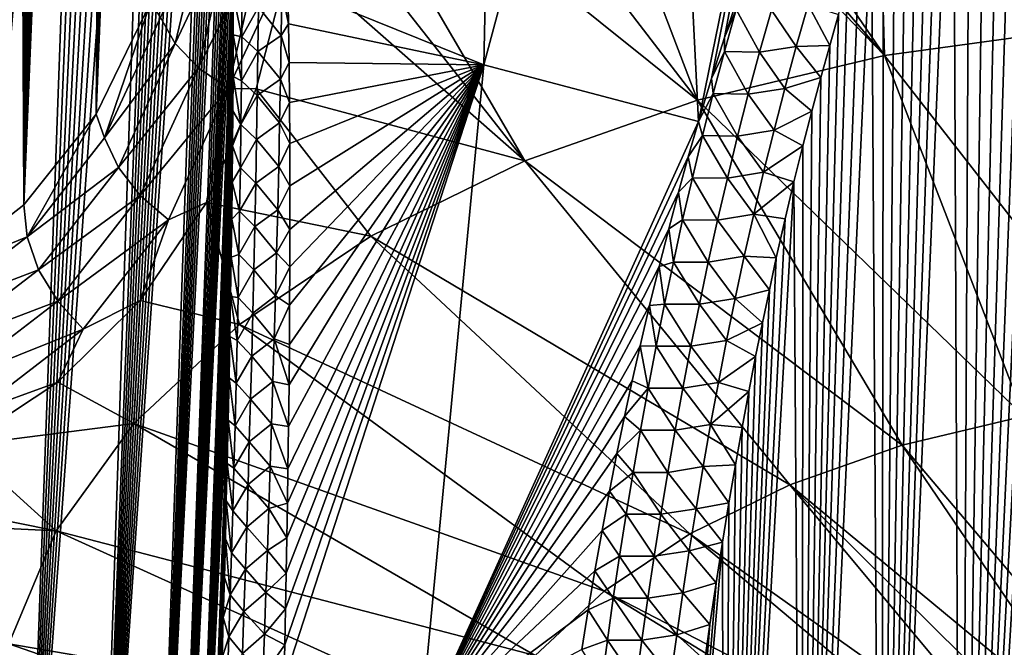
# Model space of a CAD drawing. Header units: metres. Extents: x -109 to 109, y -452 to 89.
# Tile 412 of 656: x 59 to 73, y -62 to -53. Entities that reach past the tile are written whole.
import ezdxf

# ---------------------------------------------------------------- set-up
doc = ezdxf.new("R2010")
doc.units = ezdxf.units.M
doc.layers.add('solid_k244270000c71_000_01_01', color=7, linetype='CONTINUOUS')

msp = doc.modelspace()

# ---------------------------------------------------------------- linework, layer by layer
at = {"layer": 'solid_k244270000c71_000_01_01'}
for points in [[(59.983704, -54.149242, 52.726505), (60.657433, -27.033049, 32.044315), (60.528656, -27.049358, 31.717661)], [(59.983704, -54.149242, 52.726505), (60.789268, -27.053366, 32.426231), (60.657433, -27.033049, 32.044315)], [(59.983704, -54.149242, 52.726505), (60.528656, -27.049358, 31.717661), (60.402344, -27.095423, 31.435911)], [(59.983704, -54.149242, 52.726505), (60.923191, -27.119658, 32.872467), (60.789268, -27.053366, 32.426231)], [(59.983704, -54.149242, 52.726505), (60.402344, -27.095423, 31.435911), (60.277344, -27.166534, 31.190058)], [(59.983704, -54.149242, 52.726505), (61.057308, -27.242109, 33.39061), (60.923191, -27.119658, 32.872467)], [(59.983704, -54.149242, 52.726505), (60.277344, -27.166534, 31.190058), (60.152275, -27.260485, 30.973478)], [(59.983704, -54.149242, 52.726505), (60.744408, -52.589027, 54.250729), (61.057308, -27.242109, 33.39061)], [(58.977356, -55.414265, 51.151218), (60.152275, -27.260485, 30.973478), (60.025066, -27.377073, 30.780325)], [(58.977356, -55.414265, 51.151218), (59.983704, -54.149242, 52.726505), (60.152275, -27.260485, 30.973478)], [(58.977356, -55.414265, 51.151218), (60.025066, -27.377073, 30.780325), (59.893749, -27.517427, 30.606817)], [(58.977356, -55.414265, 51.151218), (59.893749, -27.517427, 30.606817), (59.755836, -27.684933, 30.450504)], [(58.977356, -55.414265, 51.151218), (59.755836, -27.684933, 30.450504), (59.608521, -27.884418, 30.310116)], [(58.977356, -55.414265, 51.151218), (59.608521, -27.884418, 30.310116), (59.449036, -28.122425, 30.186523)], [(58.977356, -55.414265, 51.151218), (59.449036, -28.122425, 30.186523), (59.273487, -28.408628, 30.081629)], [(58.977356, -55.414265, 51.151218), (59.273487, -28.408628, 30.081629), (59.078644, -28.75354, 30.00012)], [(58.977356, -55.414265, 51.151218), (59.078644, -28.75354, 30.00012), (58.861858, -29.168509, 29.949097)], [(57.734726, -56.383423, 49.535679), (58.977356, -55.414265, 51.151218), (58.861858, -29.168509, 29.949097)], [(57.734528, -65.832397, 36.041077), (59.445171, -37.984074, 16.108624), (59.604755, -38.018047, 15.842284)], [(57.734528, -65.832397, 36.041077), (59.269676, -37.984177, 16.413589), (59.445171, -37.984074, 16.108624)], [(57.734528, -65.832397, 36.041077), (59.074516, -38.02655, 16.766474), (59.269676, -37.984177, 16.413589)], [(57.734528, -65.832397, 36.041077), (59.604755, -38.018047, 15.842284), (59.751698, -38.080597, 15.607064)], [(57.734528, -65.832397, 36.041077), (58.857353, -38.121574, 17.174843), (59.074516, -38.02655, 16.766474)], [(57.734528, -65.832397, 36.041077), (59.751698, -38.080597, 15.607064), (59.88937, -38.169247, 15.396356)], [(57.734528, -65.832397, 36.041077), (59.88937, -38.169247, 15.396356), (60.020508, -38.283016, 15.205)], [(58.97718, -67.019043, 34.577881), (57.734528, -65.832397, 36.041077), (60.020508, -38.283016, 15.205)], [(58.97718, -67.019043, 34.577881), (60.020508, -38.283016, 15.205), (60.147385, -38.423176, 15.029506)], [(58.97718, -67.019043, 34.577881), (60.147385, -38.423176, 15.029506), (60.272205, -38.592869, 14.867022)], [(58.97718, -67.019043, 34.577881), (60.272205, -38.592869, 14.867022), (60.39661, -38.796883, 14.716268)], [(58.97718, -67.019043, 34.577881), (60.39661, -38.796883, 14.716268), (60.522346, -39.042862, 14.576678)], [(58.97718, -67.019043, 34.577881), (60.522346, -39.042862, 14.576678), (60.650806, -39.340824, 14.449061)], [(58.97718, -67.019043, 34.577881), (60.650806, -39.340824, 14.449061), (60.782539, -39.703281, 14.336621)], [(58.97718, -67.019043, 34.577881), (60.782539, -39.703281, 14.336621), (60.917061, -40.143486, 14.244637)], [(59.983658, -68.066788, 32.850212), (58.97718, -67.019043, 34.577881), (60.917061, -40.143486, 14.244637)], [(59.983658, -68.066788, 32.850212), (60.917061, -40.143486, 14.244637), (61.051998, -40.671497, 14.180824)], [(59.983658, -68.066788, 32.850212), (61.051998, -40.671497, 14.180824), (61.118797, -40.97081, 14.161696)], [(59.983658, -68.066788, 32.850212), (61.118797, -40.97081, 14.161696), (61.184738, -41.295929, 14.152813)], [(59.983658, -68.066788, 32.850212), (61.184738, -41.295929, 14.152813), (61.249584, -41.647579, 14.154679)], [(59.983658, -68.066788, 32.850212), (61.249584, -41.647579, 14.154679), (61.313026, -42.027893, 14.168845)], [(59.983658, -68.066788, 32.850212), (61.313026, -42.027893, 14.168845), (61.374794, -42.438026, 14.196173)], [(59.983658, -68.066788, 32.850212), (61.374794, -42.438026, 14.196173), (61.434593, -42.879444, 14.237779)], [(59.983658, -68.066788, 32.850212), (61.434593, -42.879444, 14.237779), (61.492111, -43.354561, 14.295413)], [(59.983658, -68.066788, 32.850212), (61.492111, -43.354561, 14.295413), (61.5471, -43.864311, 14.36975)], [(65.37886, -53.464233, 13.920849), (62.648964, -52.363155, 15.431604), (65.583984, -43.466743, 10.562262)], [(65.37886, -53.464233, 13.920849), (65.583984, -43.466743, 10.562262), (67.859657, -44.220345, 9.486011)], [(59.983658, -68.066788, 32.850212), (61.5471, -43.864311, 14.36975), (61.599209, -44.411659, 14.462976)], [(68.362457, -54.254871, 12.729363), (65.37886, -53.464233, 13.920849), (67.859657, -44.220345, 9.486011)], [(68.362457, -54.254871, 12.729363), (67.859657, -44.220345, 9.486011), (70.290627, -44.792572, 8.668782)], [(60.744415, -68.96553, 30.862652), (59.983658, -68.066788, 32.850212), (61.599209, -44.411659, 14.462976)], [(60.744415, -68.96553, 30.862652), (61.599209, -44.411659, 14.462976), (61.648151, -44.998173, 14.576291)], [(68.543732, -53.656425, 12.417118), (68.362457, -54.254871, 12.729363), (70.290627, -44.792572, 8.668782)], [(68.725479, -53.083725, 12.119955), (68.543732, -53.656425, 12.417118), (70.290627, -44.792572, 8.668782)], [(68.9077, -52.538643, 11.838106), (68.725479, -53.083725, 12.119955), (70.290627, -44.792572, 8.668782)], [(60.744415, -68.96553, 30.862652), (61.648151, -44.998173, 14.576291), (61.678864, -45.412041, 14.663833)], [(72.013779, -72.697647, 25.532282), (73.670303, -45.453121, 8.249903), (74.065826, -45.002106, 8.026721)], [(74.250427, -72.791588, 26.102304), (72.013779, -72.697647, 25.532282), (74.065826, -45.002106, 8.026721)], [(60.744415, -68.96553, 30.862652), (61.678864, -45.412041, 14.663833), (61.707932, -45.844929, 14.761553)], [(72.013779, -72.697647, 25.532282), (73.465019, -45.715832, 8.380091), (73.670303, -45.453121, 8.249903)], [(72.013779, -72.697647, 25.532282), (73.254997, -46.006031, 8.524183), (73.465019, -45.715832, 8.380091)], [(60.744415, -68.96553, 30.862652), (61.707932, -45.844929, 14.761553), (61.735214, -46.29837, 14.870649)], [(72.013779, -72.697647, 25.532282), (73.040367, -46.325016, 8.682823), (73.254997, -46.006031, 8.524183)], [(60.744415, -68.96553, 30.862652), (61.735214, -46.29837, 14.870649), (61.760689, -46.771809, 14.99069)], [(72.013779, -72.697647, 25.532282), (72.821281, -46.674419, 8.856878), (73.040367, -46.325016, 8.682823)], [(72.013779, -72.697647, 25.532282), (72.597961, -47.056789, 9.047835), (72.821281, -46.674419, 8.856878)], [(60.744415, -68.96553, 30.862652), (61.760689, -46.771809, 14.99069), (61.784164, -47.267445, 15.123469)], [(72.013779, -72.697647, 25.532282), (72.370544, -47.473186, 9.256185), (72.597961, -47.056789, 9.047835)], [(60.744415, -68.96553, 30.862652), (61.784164, -47.267445, 15.123469), (61.805599, -47.785252, 15.268936)], [(72.013779, -72.697647, 25.532282), (72.139328, -47.926788, 9.48385), (72.370544, -47.473186, 9.256185)], [(61.027714, -69.353325, 29.771126), (60.744415, -68.96553, 30.862652), (61.805599, -47.785252, 15.268936)], [(61.027714, -69.353325, 29.771126), (61.805599, -47.785252, 15.268936), (61.824879, -48.326191, 15.427939)], [(72.013779, -72.697647, 25.532282), (71.90451, -48.419334, 9.731793), (72.139328, -47.926788, 9.48385)], [(61.027714, -69.353325, 29.771126), (61.824879, -48.326191, 15.427939), (61.841824, -48.892269, 15.602187)], [(66.26152, -48.483292, 60.321529), (64.546516, -48.999275, 59.584633), (68.350235, -53.954803, 57.305618)], [(66.26152, -48.483292, 60.321529), (68.350235, -53.954803, 57.305618), (70.952713, -53.336498, 58.188652)], [(67.476944, -49.295547, 60.139771), (66.26152, -48.483292, 60.321529), (70.952713, -53.336498, 58.188652)], [(70.905151, -72.624496, 25.098965), (71.746071, -48.770535, 9.90906), (71.90451, -48.419334, 9.731793)], [(72.013779, -72.697647, 25.532282), (70.905151, -72.624496, 25.098965), (71.90451, -48.419334, 9.731793)], [(61.027714, -69.353325, 29.771126), (61.841824, -48.892269, 15.602187), (61.856449, -49.482765, 15.791062)], [(70.905151, -72.624496, 25.098965), (71.586227, -49.140804, 10.096378), (71.746071, -48.770535, 9.90906)], [(64.546516, -48.999275, 59.584633), (62.909946, -49.593182, 58.736443), (68.350235, -53.954803, 57.305618)], [(70.905151, -72.624496, 25.098965), (71.425125, -49.531769, 10.294799), (71.586227, -49.140804, 10.096378)], [(68.643341, -49.954361, 59.988613), (67.476944, -49.295547, 60.139771), (70.952713, -53.336498, 58.188652)], [(61.027714, -69.353325, 29.771126), (61.856449, -49.482765, 15.791062), (61.865749, -49.943325, 15.94383)], [(70.905151, -72.624496, 25.098965), (71.262756, -49.942886, 10.503895), (71.425125, -49.531769, 10.294799)], [(62.909946, -49.593182, 58.736443), (62.833828, -50.841198, 57.938641), (65.948433, -54.799007, 56.099972)], [(62.909946, -49.593182, 58.736443), (65.948433, -54.799007, 56.099972), (68.350235, -53.954803, 57.305618)], [(61.027714, -69.353325, 29.771126), (61.865749, -49.943325, 15.94383), (61.873573, -50.419636, 16.106632)], [(70.880127, -50.924042, 59.760262), (68.643341, -49.954361, 59.988613), (70.952713, -53.336498, 58.188652)], [(70.905151, -72.624496, 25.098965), (71.099388, -50.376492, 10.725231), (71.262756, -49.942886, 10.503895)], [(70.905151, -72.624496, 25.098965), (70.935028, -50.832577, 10.958743), (71.099388, -50.376492, 10.725231)], [(61.027714, -69.353325, 29.771126), (61.873573, -50.419636, 16.106632), (61.879959, -50.910961, 16.278812)], [(61.027714, -69.353325, 29.771126), (61.879959, -50.910961, 16.278812), (61.884789, -51.418785, 16.461798)], [(62.833828, -50.841198, 57.938641), (62.684853, -51.933392, 57.166531), (65.948433, -54.799007, 56.099972)], [(70.905151, -72.624496, 25.098965), (70.769867, -51.312187, 11.205132), (70.935028, -50.832577, 10.958743)], [(70.880127, -50.924042, 59.760262), (70.952713, -53.336498, 58.188652), (73.69178, -52.95932, 58.727318)], [(73.094704, -51.543388, 59.610794), (70.880127, -50.924042, 59.760262), (73.69178, -52.95932, 58.727318)], [(61.084518, -53.169998, 55.068806), (61.548882, -51.210064, 56.590656), (60.876419, -52.80722, 54.74855)], [(61.873714, -51.490608, 56.896034), (61.548882, -51.210064, 56.590656), (61.084518, -53.169998, 55.068806)], [(69.806503, -72.531937, 24.562845), (70.604202, -51.817493, 11.465877), (70.769867, -51.312187, 11.205132)], [(70.905151, -72.624496, 25.098965), (69.806503, -72.531937, 24.562845), (70.769867, -51.312187, 11.205132)], [(61.027714, -69.353325, 29.771126), (61.884789, -51.418785, 16.461798), (61.887955, -51.944359, 16.656778)], [(61.406628, -53.506752, 55.314411), (61.873714, -51.490608, 56.896034), (61.084518, -53.169998, 55.068806)], [(62.293919, -51.722424, 57.113216), (61.873714, -51.490608, 56.896034), (61.406628, -53.506752, 55.314411)], [(61.8204, -53.794121, 55.468323), (62.293919, -51.722424, 57.113216), (61.406628, -53.506752, 55.314411)], [(61.8204, -53.794121, 55.468323), (62.684853, -51.933392, 57.166531), (62.293919, -51.722424, 57.113216)], [(69.806503, -72.531937, 24.562845), (70.43795, -52.347729, 11.740408), (70.604202, -51.817493, 11.465877)], [(61.242725, -69.695793, 28.613895), (61.027714, -69.353325, 29.771126), (61.887955, -51.944359, 16.656778)], [(61.242725, -69.695793, 28.613895), (61.887955, -51.944359, 16.656778), (61.889561, -52.486534, 16.862629)], [(61.8204, -53.794121, 55.468323), (62.209969, -53.798409, 55.657207), (62.684853, -51.933392, 57.166531)], [(62.684853, -51.933392, 57.166531), (62.209969, -53.798409, 55.657207), (65.948433, -54.799007, 56.099972)], [(62.009087, -53.075653, 16.59668), (61.889561, -52.486534, 16.862629), (62.01228, -52.463863, 16.361053)], [(62.009087, -53.075653, 16.59668), (62.01228, -52.463863, 16.361053), (62.24057, -52.664497, 15.989279)], [(62.24057, -52.664497, 15.989279), (62.565968, -52.442371, 15.531137), (62.557713, -53.055161, 15.759283)], [(62.557713, -53.055161, 15.759283), (62.565968, -52.442371, 15.531137), (62.658691, -52.895195, 15.613833)], [(62.565968, -52.442371, 15.531137), (62.648964, -52.363155, 15.431604), (62.658691, -52.895195, 15.613833)], [(62.658691, -52.895195, 15.613833), (62.648964, -52.363155, 15.431604), (65.37886, -53.464233, 13.920849)], [(69.806503, -72.531937, 24.562845), (70.313194, -52.763588, 11.956643), (70.43795, -52.347729, 11.740408)], [(60.101078, -54.478767, 53.137413), (60.744408, -52.589027, 54.250729), (59.983704, -54.149242, 52.726505)], [(60.101078, -54.478767, 53.137413), (60.876419, -52.80722, 54.74855), (60.744408, -52.589027, 54.250729)], [(61.242725, -69.695793, 28.613895), (61.889561, -52.486534, 16.862629), (61.8895, -53.046494, 17.080568)], [(62.009087, -53.075653, 16.59668), (61.8895, -53.046494, 17.080568), (61.889561, -52.486534, 16.862629)], [(68.886353, -52.693302, 11.906074), (68.725479, -53.083725, 12.119955), (68.9077, -52.538643, 11.838106)], [(62.009087, -53.075653, 16.59668), (62.24057, -52.664497, 15.989279), (62.233944, -53.279423, 16.224752)], [(62.233944, -53.279423, 16.224752), (62.24057, -52.664497, 15.989279), (62.557713, -53.055161, 15.759283)], [(68.72319, -53.278717, 12.197872), (68.725479, -53.083725, 12.119955), (68.886353, -52.693302, 11.906074)], [(68.72319, -53.278717, 12.197872), (68.886353, -52.693302, 11.906074), (69.212875, -53.287098, 12.086329)], [(68.886353, -52.693302, 11.906074), (69.376831, -52.703964, 11.791471), (69.212875, -53.287098, 12.086329)], [(69.212875, -53.287098, 12.086329), (69.376831, -52.703964, 11.791471), (69.724266, -53.211006, 12.056377)], [(69.376831, -52.703964, 11.791471), (69.890724, -52.62999, 11.758187), (69.724266, -53.211006, 12.056377)], [(69.724266, -53.211006, 12.056377), (69.890724, -52.62999, 11.758187), (70.188477, -53.195656, 12.182178)], [(69.890724, -52.62999, 11.758187), (70.313194, -52.763588, 11.956643), (70.188477, -53.195656, 12.182178)], [(61.084518, -53.169998, 55.068806), (60.876419, -52.80722, 54.74855), (60.101078, -54.478767, 53.137413)], [(69.806503, -72.531937, 24.562845), (70.188477, -53.195656, 12.182178), (70.313194, -52.763588, 11.956643)], [(62.557713, -53.055161, 15.759283), (62.658691, -52.895195, 15.613833), (62.666237, -53.433315, 15.803954)], [(62.666237, -53.433315, 15.803954), (62.658691, -52.895195, 15.613833), (65.37886, -53.464233, 13.920849)], [(73.69178, -52.95932, 58.727318), (70.952713, -53.336498, 58.188652), (74.672791, -58.10947, 54.772228)], [(61.242725, -69.695793, 28.613895), (61.8895, -53.046494, 17.080568), (61.887638, -53.626053, 17.312456)], [(62.004059, -53.685284, 16.837959), (61.887638, -53.626053, 17.312456), (61.8895, -53.046494, 17.080568)], [(62.004059, -53.685284, 16.837959), (61.8895, -53.046494, 17.080568), (62.009087, -53.075653, 16.59668)], [(62.004059, -53.685284, 16.837959), (62.009087, -53.075653, 16.59668), (62.233944, -53.279423, 16.224752)], [(62.233944, -53.279423, 16.224752), (62.557713, -53.055161, 15.759283), (62.547768, -53.665367, 15.993138)], [(62.547768, -53.665367, 15.993138), (62.557713, -53.055161, 15.759283), (62.666237, -53.433315, 15.803954)], [(68.72319, -53.278717, 12.197872), (68.543732, -53.656425, 12.417118), (68.725479, -53.083725, 12.119955)], [(60.294014, -54.89193, 53.401134), (61.084518, -53.169998, 55.068806), (60.101078, -54.478767, 53.137413)], [(61.406628, -53.506752, 55.314411), (61.084518, -53.169998, 55.068806), (60.294014, -54.89193, 53.401134)], [(62.004059, -53.685284, 16.837959), (62.233944, -53.279423, 16.224752), (62.225613, -53.891964, 16.465878)], [(62.225613, -53.891964, 16.465878), (62.233944, -53.279423, 16.224752), (62.547768, -53.665367, 15.993138)], [(68.567642, -53.864433, 12.491854), (68.543732, -53.656425, 12.417118), (68.72319, -53.278717, 12.197872)], [(68.567642, -53.864433, 12.491854), (68.72319, -53.278717, 12.197872), (69.056549, -53.870872, 12.383384)], [(68.72319, -53.278717, 12.197872), (69.212875, -53.287098, 12.086329), (69.056549, -53.870872, 12.383384)], [(69.212875, -53.287098, 12.086329), (69.724266, -53.211006, 12.056377), (69.565544, -53.793095, 12.356803)], [(69.565544, -53.793095, 12.356803), (69.724266, -53.211006, 12.056377), (70.063667, -53.64315, 12.416437)], [(69.724266, -53.211006, 12.056377), (70.188477, -53.195656, 12.182178), (70.063667, -53.64315, 12.416437)], [(69.806503, -72.531937, 24.562845), (70.063667, -53.64315, 12.416437), (70.188477, -53.195656, 12.182178)], [(70.952713, -53.336498, 58.188652), (68.350235, -53.954803, 57.305618), (72.890572, -58.354889, 54.421734)], [(69.056549, -53.870872, 12.383384), (69.212875, -53.287098, 12.086329), (69.565544, -53.793095, 12.356803)], [(70.952713, -53.336498, 58.188652), (72.890572, -58.354889, 54.421734), (74.672791, -58.10947, 54.772228)], [(60.596909, -55.28249, 53.583328), (61.406628, -53.506752, 55.314411), (60.294014, -54.89193, 53.401134)], [(61.8204, -53.794121, 55.468323), (61.406628, -53.506752, 55.314411), (60.596909, -55.28249, 53.583328)], [(62.547768, -53.665367, 15.993138), (62.666237, -53.433315, 15.803954), (62.671886, -53.988525, 16.005972)], [(62.595814, -62.048065, 19.531277), (62.607418, -61.536156, 19.275867), (65.37886, -53.464233, 13.920849)], [(64.485146, -62.790352, 18.561483), (62.595814, -62.048065, 19.531277), (65.37886, -53.464233, 13.920849)], [(62.607418, -61.536156, 19.275867), (62.618111, -61.032978, 19.028887), (65.37886, -53.464233, 13.920849)], [(62.618111, -61.032978, 19.028887), (62.627815, -60.535683, 18.788877), (65.37886, -53.464233, 13.920849)], [(62.627815, -60.535683, 18.788877), (62.63662, -60.045044, 18.555988), (65.37886, -53.464233, 13.920849)], [(62.63662, -60.045044, 18.555988), (62.644611, -59.561985, 18.330423), (65.37886, -53.464233, 13.920849)], [(62.644611, -59.561985, 18.330423), (62.651855, -59.08744, 18.112383), (65.37886, -53.464233, 13.920849)], [(62.651855, -59.08744, 18.112383), (62.66013, -58.494629, 17.844877), (65.37886, -53.464233, 13.920849)], [(62.66013, -58.494629, 17.844877), (62.666924, -57.918217, 17.590284), (65.37886, -53.464233, 13.920849)], [(62.671886, -53.988525, 16.005972), (62.666237, -53.433315, 15.803954), (65.37886, -53.464233, 13.920849)], [(62.666924, -57.918217, 17.590284), (62.671947, -57.357128, 17.347992), (65.37886, -53.464233, 13.920849)], [(62.676193, -54.559399, 16.219248), (62.671886, -53.988525, 16.005972), (65.37886, -53.464233, 13.920849)], [(62.671947, -57.357128, 17.347992), (62.675465, -56.810322, 17.117008), (65.37886, -53.464233, 13.920849)], [(62.675465, -56.810322, 17.117008), (62.677761, -56.276722, 16.896362), (65.37886, -53.464233, 13.920849)], [(62.678745, -55.147717, 16.445152), (62.676193, -54.559399, 16.219248), (65.37886, -53.464233, 13.920849)], [(62.677761, -56.276722, 16.896362), (62.679096, -55.755352, 16.685173), (65.37886, -53.464233, 13.920849)], [(62.679096, -55.755352, 16.685173), (62.678745, -55.147717, 16.445152), (65.37886, -53.464233, 13.920849)], [(64.485146, -62.790352, 18.561483), (65.37886, -53.464233, 13.920849), (68.362457, -54.254871, 12.729363)], [(61.242725, -69.695793, 28.613895), (61.887638, -53.626053, 17.312456), (61.884899, -54.103436, 17.507574)], [(61.997372, -54.292789, 17.084646), (61.884899, -54.103436, 17.507574), (61.887638, -53.626053, 17.312456)], [(61.997372, -54.292789, 17.084646), (61.887638, -53.626053, 17.312456), (62.004059, -53.685284, 16.837959)], [(61.997372, -54.292789, 17.084646), (62.004059, -53.685284, 16.837959), (62.225613, -53.891964, 16.465878)], [(62.225613, -53.891964, 16.465878), (62.547768, -53.665367, 15.993138), (62.536301, -54.273064, 16.232464)], [(62.536301, -54.273064, 16.232464), (62.547768, -53.665367, 15.993138), (62.671886, -53.988525, 16.005972)], [(68.567642, -53.864433, 12.491854), (68.362457, -54.254871, 12.729363), (68.543732, -53.656425, 12.417118)], [(69.565544, -53.793095, 12.356803), (70.063667, -53.64315, 12.416437), (69.939117, -54.107708, 12.660626)], [(69.806503, -72.531937, 24.562845), (69.939117, -54.107708, 12.660626), (70.063667, -53.64315, 12.416437)], [(60.98875, -55.623356, 53.671356), (61.8204, -53.794121, 55.468323), (60.596909, -55.28249, 53.583328)], [(60.98875, -55.623356, 53.671356), (61.516476, -55.379269, 54.133369), (61.8204, -53.794121, 55.468323)], [(61.8204, -53.794121, 55.468323), (61.516476, -55.379269, 54.133369), (62.209969, -53.798409, 55.657207)], [(62.209969, -53.798409, 55.657207), (61.516476, -55.379269, 54.133369), (63.806446, -55.848328, 54.601387)], [(62.209969, -53.798409, 55.657207), (63.806446, -55.848328, 54.601387), (65.948433, -54.799007, 56.099972)], [(69.056549, -53.870872, 12.383384), (69.565544, -53.793095, 12.356803), (69.414116, -54.376057, 12.659397)], [(69.414116, -54.376057, 12.659397), (69.565544, -53.793095, 12.356803), (69.939117, -54.107708, 12.660626)], [(61.997372, -54.292789, 17.084646), (62.225613, -53.891964, 16.465878), (62.21574, -54.502178, 16.712414)], [(62.21574, -54.502178, 16.712414), (62.225613, -53.891964, 16.465878), (62.536301, -54.273064, 16.232464)], [(68.350235, -53.954803, 57.305618), (65.948433, -54.799007, 56.099972), (71.197227, -58.757198, 53.847176)], [(68.350235, -53.954803, 57.305618), (71.197227, -58.757198, 53.847176), (72.890572, -58.354889, 54.421734)], [(68.419289, -54.45034, 12.787983), (68.362457, -54.254871, 12.729363), (68.567642, -53.864433, 12.491854)], [(68.419289, -54.45034, 12.787983), (68.567642, -53.864433, 12.491854), (68.90744, -54.455147, 12.682588)], [(68.567642, -53.864433, 12.491854), (69.056549, -53.870872, 12.383384), (68.90744, -54.455147, 12.682588)], [(68.90744, -54.455147, 12.682588), (69.056549, -53.870872, 12.383384), (69.414116, -54.376057, 12.659397)], [(61.242725, -69.695793, 28.613895), (61.884899, -54.103436, 17.507574), (61.881065, -54.592815, 17.71105)], [(61.997372, -54.292789, 17.084646), (61.881065, -54.592815, 17.71105), (61.884899, -54.103436, 17.507574)], [(62.536301, -54.273064, 16.232464), (62.671886, -53.988525, 16.005972), (62.676193, -54.559399, 16.219248)], [(69.414116, -54.376057, 12.659397), (69.939117, -54.107708, 12.660626), (69.815079, -54.590694, 12.915759)], [(69.806503, -72.531937, 24.562845), (69.815079, -54.590694, 12.915759), (69.939117, -54.107708, 12.660626)], [(59.021641, -55.857792, 51.430943), (59.983704, -54.149242, 52.726505), (58.977356, -55.414265, 51.151218)], [(59.021641, -55.857792, 51.430943), (60.101078, -54.478767, 53.137413), (59.983704, -54.149242, 52.726505)], [(61.98917, -54.898186, 17.336546), (61.881065, -54.592815, 17.71105), (61.997372, -54.292789, 17.084646)], [(61.98917, -54.898186, 17.336546), (61.997372, -54.292789, 17.084646), (62.21574, -54.502178, 16.712414)], [(62.21574, -54.502178, 16.712414), (62.536301, -54.273064, 16.232464), (62.523472, -54.878319, 16.477043)], [(62.523472, -54.878319, 16.477043), (62.536301, -54.273064, 16.232464), (62.676193, -54.559399, 16.219248)], [(68.220131, -54.74601, 12.98688), (64.485146, -62.790352, 18.561483), (68.362457, -54.254871, 12.729363)], [(68.419289, -54.45034, 12.787983), (68.220131, -54.74601, 12.98688), (68.362457, -54.254871, 12.729363)], [(68.90744, -54.455147, 12.682588), (69.414116, -54.376057, 12.659397), (69.269623, -54.95974, 12.964117)], [(69.269623, -54.95974, 12.964117), (69.414116, -54.376057, 12.659397), (69.815079, -54.590694, 12.915759)], [(60.294014, -54.89193, 53.401134), (60.101078, -54.478767, 53.137413), (59.021641, -55.857792, 51.430943)], [(61.98917, -54.898186, 17.336546), (62.21574, -54.502178, 16.712414), (62.204472, -55.110107, 16.96417)], [(62.204472, -55.110107, 16.96417), (62.21574, -54.502178, 16.712414), (62.523472, -54.878319, 16.477043)], [(68.277779, -55.03635, 13.086237), (68.220131, -54.74601, 12.98688), (68.419289, -54.45034, 12.787983)], [(68.277779, -55.03635, 13.086237), (68.419289, -54.45034, 12.787983), (68.765175, -55.039795, 12.983911)], [(68.419289, -54.45034, 12.787983), (68.90744, -54.455147, 12.682588), (68.765175, -55.039795, 12.983911)], [(68.765175, -55.039795, 12.983911), (68.90744, -54.455147, 12.682588), (69.269623, -54.95974, 12.964117)], [(61.242725, -69.695793, 28.613895), (61.881065, -54.592815, 17.71105), (61.876057, -55.095268, 17.924074)], [(61.98917, -54.898186, 17.336546), (61.876057, -55.095268, 17.924074), (61.881065, -54.592815, 17.71105)], [(62.523472, -54.878319, 16.477043), (62.676193, -54.559399, 16.219248), (62.678745, -55.147717, 16.445152)], [(69.269623, -54.95974, 12.964117), (69.815079, -54.590694, 12.915759), (69.691292, -55.090843, 13.180886)], [(69.806503, -72.531937, 24.562845), (69.691292, -55.090843, 13.180886), (69.815079, -54.590694, 12.915759)], [(68.220131, -54.74601, 12.98688), (68.084106, -55.236214, 13.24484), (64.485146, -62.790352, 18.561483)], [(68.277779, -55.03635, 13.086237), (68.084106, -55.236214, 13.24484), (68.220131, -54.74601, 12.98688)], [(59.182793, -56.314838, 51.637383), (60.294014, -54.89193, 53.401134), (59.021641, -55.857792, 51.430943)], [(60.596909, -55.28249, 53.583328), (60.294014, -54.89193, 53.401134), (59.182793, -56.314838, 51.637383)], [(61.97958, -55.501503, 17.593489), (61.876057, -55.095268, 17.924074), (61.98917, -54.898186, 17.336546)], [(61.97958, -55.501503, 17.593489), (61.98917, -54.898186, 17.336546), (62.204472, -55.110107, 16.96417)], [(62.204472, -55.110107, 16.96417), (62.523472, -54.878319, 16.477043), (62.509411, -55.481182, 16.726706)], [(62.509411, -55.481182, 16.726706), (62.523472, -54.878319, 16.477043), (62.678745, -55.147717, 16.445152)], [(65.948433, -54.799007, 56.099972), (63.806446, -55.848328, 54.601387), (69.634453, -59.306496, 53.062702)], [(65.948433, -54.799007, 56.099972), (69.634453, -59.306496, 53.062702), (71.197227, -58.757198, 53.847176)], [(68.142738, -55.62236, 13.386587), (68.084106, -55.236214, 13.24484), (68.277779, -55.03635, 13.086237)], [(68.142738, -55.62236, 13.386587), (68.277779, -55.03635, 13.086237), (68.62941, -55.624706, 13.287317)], [(68.277779, -55.03635, 13.086237), (68.765175, -55.039795, 12.983911), (68.62941, -55.624706, 13.287317)], [(68.62941, -55.624706, 13.287317), (68.765175, -55.039795, 12.983911), (69.131714, -55.543991, 13.270924)], [(68.765175, -55.039795, 12.983911), (69.269623, -54.95974, 12.964117), (69.131714, -55.543991, 13.270924)], [(69.131714, -55.543991, 13.270924), (69.269623, -54.95974, 12.964117), (69.691292, -55.090843, 13.180886)], [(61.242725, -69.695793, 28.613895), (61.876057, -55.095268, 17.924074), (61.869797, -55.611874, 18.147833)], [(61.97958, -55.501503, 17.593489), (61.869797, -55.611874, 18.147833), (61.876057, -55.095268, 17.924074)], [(61.97958, -55.501503, 17.593489), (62.204472, -55.110107, 16.96417), (62.191933, -55.715786, 17.220978)], [(62.191933, -55.715786, 17.220978), (62.204472, -55.110107, 16.96417), (62.509411, -55.481182, 16.726706)], [(62.509411, -55.481182, 16.726706), (62.678745, -55.147717, 16.445152), (62.679096, -55.755352, 16.685173)], [(68.721283, -72.417961, 23.920345), (69.568077, -55.609482, 13.457025), (69.691292, -55.090843, 13.180886)], [(69.806503, -72.531937, 24.562845), (68.721283, -72.417961, 23.920345), (69.691292, -55.090843, 13.180886)], [(69.131714, -55.543991, 13.270924), (69.691292, -55.090843, 13.180886), (69.568077, -55.609482, 13.457025)], [(59.44978, -56.753132, 51.7561), (60.596909, -55.28249, 53.583328), (59.182793, -56.314838, 51.637383)], [(60.98875, -55.623356, 53.671356), (60.596909, -55.28249, 53.583328), (59.44978, -56.753132, 51.7561)], [(68.084106, -55.236214, 13.24484), (67.948982, -55.744423, 13.513366), (64.485146, -62.790352, 18.561483)], [(68.142738, -55.62236, 13.386587), (67.948982, -55.744423, 13.513366), (68.084106, -55.236214, 13.24484)], [(59.021641, -55.857792, 51.430943), (58.977356, -55.414265, 51.151218), (57.734726, -56.383423, 49.535679)], [(61.516476, -55.379269, 54.133369), (60.596207, -56.743069, 52.554096), (61.977016, -57.07692, 52.846775)], [(60.98875, -55.623356, 53.671356), (60.596207, -56.743069, 52.554096), (61.516476, -55.379269, 54.133369)], [(61.516476, -55.379269, 54.133369), (61.977016, -57.07692, 52.846775), (63.806446, -55.848328, 54.601387)], [(61.242725, -69.695793, 28.613895), (61.869797, -55.611874, 18.147833), (61.862331, -56.142334, 18.381992)], [(61.968739, -56.102757, 17.855303), (61.862331, -56.142334, 18.381992), (61.869797, -55.611874, 18.147833)], [(61.968739, -56.102757, 17.855303), (61.869797, -55.611874, 18.147833), (61.97958, -55.501503, 17.593489)], [(61.968739, -56.102757, 17.855303), (61.97958, -55.501503, 17.593489), (62.191933, -55.715786, 17.220978)], [(62.191933, -55.715786, 17.220978), (62.509411, -55.481182, 16.726706), (62.49424, -56.081707, 16.981287)], [(62.49424, -56.081707, 16.981287), (62.509411, -55.481182, 16.726706), (62.679096, -55.755352, 16.685173)], [(68.62941, -55.624706, 13.287317), (69.131714, -55.543991, 13.270924), (69.000084, -56.128674, 13.579777)], [(68.721283, -72.417961, 23.920345), (69.445923, -56.148624, 13.745736), (69.568077, -55.609482, 13.457025)], [(69.000084, -56.128674, 13.579777), (69.131714, -55.543991, 13.270924), (69.445923, -56.148624, 13.745736)], [(69.131714, -55.543991, 13.270924), (69.568077, -55.609482, 13.457025), (69.445923, -56.148624, 13.745736)], [(59.804081, -57.142269, 51.778858), (60.98875, -55.623356, 53.671356), (59.44978, -56.753132, 51.7561)], [(59.804081, -57.142269, 51.778858), (60.596207, -56.743069, 52.554096), (60.98875, -55.623356, 53.671356)], [(61.968739, -56.102757, 17.855303), (62.191933, -55.715786, 17.220978), (62.178257, -56.319252, 17.482666)], [(62.178257, -56.319252, 17.482666), (62.191933, -55.715786, 17.220978), (62.49424, -56.081707, 16.981287)], [(67.948982, -55.744423, 13.513366), (67.81472, -56.269032, 13.792102), (64.485146, -62.790352, 18.561483)], [(68.01387, -56.208298, 13.689015), (67.81472, -56.269032, 13.792102), (67.948982, -55.744423, 13.513366)], [(68.01387, -56.208298, 13.689015), (67.948982, -55.744423, 13.513366), (68.142738, -55.62236, 13.386587)], [(68.01387, -56.208298, 13.689015), (68.142738, -55.62236, 13.386587), (68.49984, -56.20977, 13.59278)], [(68.142738, -55.62236, 13.386587), (68.62941, -55.624706, 13.287317), (68.49984, -56.20977, 13.59278)], [(68.49984, -56.20977, 13.59278), (68.62941, -55.624706, 13.287317), (69.000084, -56.128674, 13.579777)], [(57.665771, -56.898117, 49.682194), (59.021641, -55.857792, 51.430943), (57.734726, -56.383423, 49.535679)], [(59.182793, -56.314838, 51.637383), (59.021641, -55.857792, 51.430943), (57.665771, -56.898117, 49.682194)], [(63.806446, -55.848328, 54.601387), (61.977016, -57.07692, 52.846775), (68.240738, -59.98925, 52.087624)], [(62.49424, -56.081707, 16.981287), (62.679096, -55.755352, 16.685173), (62.677761, -56.276722, 16.896362)], [(63.806446, -55.848328, 54.601387), (68.240738, -59.98925, 52.087624), (69.634453, -59.306496, 53.062702)], [(61.242725, -69.695793, 28.613895), (61.862331, -56.142334, 18.381992), (61.853729, -56.685978, 18.625801)], [(61.95676, -56.701969, 18.12183), (61.853729, -56.685978, 18.625801), (61.862331, -56.142334, 18.381992)], [(61.95676, -56.701969, 18.12183), (61.862331, -56.142334, 18.381992), (61.968739, -56.102757, 17.855303)], [(61.95676, -56.701969, 18.12183), (61.968739, -56.102757, 17.855303), (62.178257, -56.319252, 17.482666)], [(62.178257, -56.319252, 17.482666), (62.49424, -56.081707, 16.981287), (62.478077, -56.679939, 17.240622)], [(62.478077, -56.679939, 17.240622), (62.49424, -56.081707, 16.981287), (62.677761, -56.276722, 16.896362)], [(68.49984, -56.20977, 13.59278), (69.000084, -56.128674, 13.579777), (68.874458, -56.713673, 13.890654)], [(68.721283, -72.417961, 23.920345), (69.348816, -56.594261, 13.985412), (69.445923, -56.148624, 13.745736)], [(68.874458, -56.713673, 13.890654), (69.000084, -56.128674, 13.579777), (69.348816, -56.594261, 13.985412)], [(69.000084, -56.128674, 13.579777), (69.445923, -56.148624, 13.745736), (69.348816, -56.594261, 13.985412)], [(62.478077, -56.679939, 17.240622), (62.677761, -56.276722, 16.896362), (62.675465, -56.810322, 17.117008)], [(67.81472, -56.269032, 13.792102), (67.681648, -56.811974, 14.082035), (64.485146, -62.790352, 18.561483)], [(67.890923, -56.794086, 13.993507), (67.681648, -56.811974, 14.082035), (67.81472, -56.269032, 13.792102)], [(67.890923, -56.794086, 13.993507), (67.81472, -56.269032, 13.792102), (68.01387, -56.208298, 13.689015)], [(67.890923, -56.794086, 13.993507), (68.01387, -56.208298, 13.689015), (68.376198, -56.794895, 13.900281)], [(68.01387, -56.208298, 13.689015), (68.49984, -56.20977, 13.59278), (68.376198, -56.794895, 13.900281)], [(68.376198, -56.794895, 13.900281), (68.49984, -56.20977, 13.59278), (68.874458, -56.713673, 13.890654)], [(57.780384, -57.389091, 49.834785), (59.182793, -56.314838, 51.637383), (57.665771, -56.898117, 49.682194)], [(59.44978, -56.753132, 51.7561), (59.182793, -56.314838, 51.637383), (57.780384, -57.389091, 49.834785)], [(61.95676, -56.701969, 18.12183), (62.178257, -56.319252, 17.482666), (62.163559, -56.92054, 17.749077)], [(62.163559, -56.92054, 17.749077), (62.178257, -56.319252, 17.482666), (62.478077, -56.679939, 17.240622)], [(61.242725, -69.695793, 28.613895), (61.853729, -56.685978, 18.625801), (61.843895, -57.244129, 18.880798)], [(61.943752, -57.299152, 18.392948), (61.843895, -57.244129, 18.880798), (61.853729, -56.685978, 18.625801)], [(61.943752, -57.299152, 18.392948), (61.853729, -56.685978, 18.625801), (61.95676, -56.701969, 18.12183)], [(61.943752, -57.299152, 18.392948), (61.95676, -56.701969, 18.12183), (62.163559, -56.92054, 17.749077)], [(62.163559, -56.92054, 17.749077), (62.478077, -56.679939, 17.240622), (62.461037, -57.275925, 17.504574)], [(62.461037, -57.275925, 17.504574), (62.478077, -56.679939, 17.240622), (62.675465, -56.810322, 17.117008)], [(68.721283, -72.417961, 23.920345), (69.25222, -57.052406, 14.232672), (69.348816, -56.594261, 13.985412)], [(68.874458, -56.713673, 13.890654), (69.348816, -56.594261, 13.985412), (69.25222, -57.052406, 14.232672)], [(57.996582, -57.86578, 49.893974), (59.44978, -56.753132, 51.7561), (57.780384, -57.389091, 49.834785)], [(59.804081, -57.142269, 51.778858), (59.44978, -56.753132, 51.7561), (57.996582, -57.86578, 49.893974)], [(60.596207, -56.743069, 52.554096), (59.452114, -57.879704, 50.930832), (60.505188, -58.454536, 50.879333)], [(59.804081, -57.142269, 51.778858), (59.452114, -57.879704, 50.930832), (60.596207, -56.743069, 52.554096)], [(60.596207, -56.743069, 52.554096), (60.505188, -58.454536, 50.879333), (61.977016, -57.07692, 52.846775)], [(62.461037, -57.275925, 17.504574), (62.675465, -56.810322, 17.117008), (62.671947, -57.357128, 17.347992)], [(67.681648, -56.811974, 14.082035), (67.55011, -57.375305, 14.384246), (64.485146, -62.790352, 18.561483)], [(67.773651, -57.379662, 14.300051), (67.55011, -57.375305, 14.384246), (67.681648, -56.811974, 14.082035)], [(67.773651, -57.379662, 14.300051), (67.681648, -56.811974, 14.082035), (67.890923, -56.794086, 13.993507)], [(67.773651, -57.379662, 14.300051), (67.890923, -56.794086, 13.993507), (68.258255, -57.380005, 14.209805)], [(67.890923, -56.794086, 13.993507), (68.376198, -56.794895, 13.900281), (68.258255, -57.380005, 14.209805)], [(68.258255, -57.380005, 14.209805), (68.376198, -56.794895, 13.900281), (68.754608, -57.298885, 14.203531)], [(68.376198, -56.794895, 13.900281), (68.874458, -56.713673, 13.890654), (68.754608, -57.298885, 14.203531)], [(68.754608, -57.298885, 14.203531), (68.874458, -56.713673, 13.890654), (69.25222, -57.052406, 14.232672)], [(61.943752, -57.299152, 18.392948), (62.163559, -56.92054, 17.749077), (62.147938, -57.519676, 18.02009)], [(62.147938, -57.519676, 18.02009), (62.163559, -56.92054, 17.749077), (62.461037, -57.275925, 17.504574)], [(61.977016, -57.07692, 52.846775), (60.505188, -58.454536, 50.879333), (67.050385, -60.788654, 50.945957)], [(61.977016, -57.07692, 52.846775), (67.050385, -60.788654, 50.945957), (68.240738, -59.98925, 52.087624)], [(68.721283, -72.417961, 23.920345), (69.156487, -57.524277, 14.4885), (69.25222, -57.052406, 14.232672)], [(68.754608, -57.298885, 14.203531), (69.25222, -57.052406, 14.232672), (69.156487, -57.524277, 14.4885)], [(58.299374, -58.295113, 49.855656), (59.804081, -57.142269, 51.778858), (57.996582, -57.86578, 49.893974)], [(58.299374, -58.295113, 49.855656), (59.452114, -57.879704, 50.930832), (59.804081, -57.142269, 51.778858)], [(61.386219, -69.988747, 27.390339), (61.242725, -69.695793, 28.613895), (61.843895, -57.244129, 18.880798)], [(61.386219, -69.988747, 27.390339), (61.843895, -57.244129, 18.880798), (61.832748, -57.818123, 19.148531)], [(61.929802, -57.894318, 18.668535), (61.832748, -57.818123, 19.148531), (61.843895, -57.244129, 18.880798)], [(61.929802, -57.894318, 18.668535), (61.843895, -57.244129, 18.880798), (61.943752, -57.299152, 18.392948)], [(61.929802, -57.894318, 18.668535), (61.943752, -57.299152, 18.392948), (62.147938, -57.519676, 18.02009)], [(62.147938, -57.519676, 18.02009), (62.461037, -57.275925, 17.504574), (62.443203, -57.869686, 17.773027)], [(62.443203, -57.869686, 17.773027), (62.461037, -57.275925, 17.504574), (62.666924, -57.918217, 17.590284)], [(62.461037, -57.275925, 17.504574), (62.671947, -57.357128, 17.347992), (62.666924, -57.918217, 17.590284)], [(67.55011, -57.375305, 14.384246), (67.441811, -57.860504, 14.645763), (64.485146, -62.790352, 18.561483)], [(67.661819, -57.964954, 14.608632), (67.441811, -57.860504, 14.645763), (67.55011, -57.375305, 14.384246)], [(67.661819, -57.964954, 14.608632), (67.55011, -57.375305, 14.384246), (67.773651, -57.379662, 14.300051)], [(67.661819, -57.964954, 14.608632), (67.773651, -57.379662, 14.300051), (68.145775, -57.965008, 14.521332)], [(67.773651, -57.379662, 14.300051), (68.258255, -57.380005, 14.209805), (68.145775, -57.965008, 14.521332)], [(68.145775, -57.965008, 14.521332), (68.258255, -57.380005, 14.209805), (68.640305, -57.884209, 14.51839)], [(68.258255, -57.380005, 14.209805), (68.754608, -57.298885, 14.203531), (68.640305, -57.884209, 14.51839)], [(68.640305, -57.884209, 14.51839), (68.754608, -57.298885, 14.203531), (69.156487, -57.524277, 14.4885)], [(61.929802, -57.894318, 18.668535), (62.147938, -57.519676, 18.02009), (62.131485, -58.11668, 18.295588)], [(62.131485, -58.11668, 18.295588), (62.147938, -57.519676, 18.02009), (62.443203, -57.869686, 17.773027)], [(68.640305, -57.884209, 14.51839), (69.156487, -57.524277, 14.4885), (69.061966, -58.011089, 14.753887)], [(68.721283, -72.417961, 23.920345), (69.061966, -58.011089, 14.753887), (69.156487, -57.524277, 14.4885)], [(59.452114, -57.879704, 50.930832), (58.1143, -58.759201, 49.306316), (60.505188, -58.454536, 50.879333)], [(58.299374, -58.295113, 49.855656), (58.1143, -58.759201, 49.306316), (59.452114, -57.879704, 50.930832)], [(61.386219, -69.988747, 27.390339), (61.832748, -57.818123, 19.148531), (61.820301, -58.40831, 19.429308)], [(61.915009, -58.48748, 18.948475), (61.820301, -58.40831, 19.429308), (61.832748, -57.818123, 19.148531)], [(61.915009, -58.48748, 18.948475), (61.832748, -57.818123, 19.148531), (61.929802, -57.894318, 18.668535)], [(61.915009, -58.48748, 18.948475), (61.929802, -57.894318, 18.668535), (62.131485, -58.11668, 18.295588)], [(62.131485, -58.11668, 18.295588), (62.443203, -57.869686, 17.773027), (62.424671, -58.461262, 18.045866)], [(62.424671, -58.461262, 18.045866), (62.443203, -57.869686, 17.773027), (62.66013, -58.494629, 17.844877)], [(62.443203, -57.869686, 17.773027), (62.666924, -57.918217, 17.590284), (62.66013, -58.494629, 17.844877)], [(67.441811, -57.860504, 14.645763), (67.334663, -58.358391, 14.915631), (64.485146, -62.790352, 18.561483)], [(67.661819, -57.964954, 14.608632), (67.334663, -58.358391, 14.915631), (67.441811, -57.860504, 14.645763)], [(68.145775, -57.965008, 14.521332), (68.640305, -57.884209, 14.51839), (68.531334, -58.469547, 14.835211)], [(68.531334, -58.469547, 14.835211), (68.640305, -57.884209, 14.51839), (69.061966, -58.011089, 14.753887)], [(67.555229, -58.549908, 14.919243), (67.334663, -58.358391, 14.915631), (67.661819, -57.964954, 14.608632)], [(67.555229, -58.549908, 14.919243), (67.661819, -57.964954, 14.608632), (68.038559, -58.549835, 14.834852)], [(67.661819, -57.964954, 14.608632), (68.145775, -57.965008, 14.521332), (68.038559, -58.549835, 14.834852)], [(68.038559, -58.549835, 14.834852), (68.145775, -57.965008, 14.521332), (68.531334, -58.469547, 14.835211)], [(68.531334, -58.469547, 14.835211), (69.061966, -58.011089, 14.753887), (68.968536, -58.512505, 15.028575)], [(68.721283, -72.417961, 23.920345), (68.968536, -58.512505, 15.028575), (69.061966, -58.011089, 14.753887)], [(61.915009, -58.48748, 18.948475), (62.131485, -58.11668, 18.295588), (62.1143, -58.711578, 18.575447)], [(62.1143, -58.711578, 18.575447), (62.131485, -58.11668, 18.295588), (62.424671, -58.461262, 18.045866)], [(58.1143, -58.759201, 49.306316), (59.427208, -59.947258, 48.747509), (60.505188, -58.454536, 50.879333)], [(60.505188, -58.454536, 50.879333), (59.427208, -59.947258, 48.747509), (66.09272, -61.685024, 49.66581)], [(60.505188, -58.454536, 50.879333), (66.09272, -61.685024, 49.66581), (67.050385, -60.788654, 50.945957)], [(61.386219, -69.988747, 27.390339), (61.820301, -58.40831, 19.429308), (61.806683, -59.013409, 19.721567)], [(61.899464, -59.078651, 19.232656), (61.806683, -59.013409, 19.721567), (61.820301, -58.40831, 19.429308)], [(61.899464, -59.078651, 19.232656), (61.820301, -58.40831, 19.429308), (61.915009, -58.48748, 18.948475)], [(61.899464, -59.078651, 19.232656), (61.915009, -58.48748, 18.948475), (62.1143, -58.711578, 18.575447)], [(62.1143, -58.711578, 18.575447), (62.424671, -58.461262, 18.045866), (62.405533, -59.050682, 18.322977)], [(62.405533, -59.050682, 18.322977), (62.424671, -58.461262, 18.045866), (62.651855, -59.08744, 18.112383)], [(62.424671, -58.461262, 18.045866), (62.66013, -58.494629, 17.844877), (62.651855, -59.08744, 18.112383)], [(67.334663, -58.358391, 14.915631), (67.228905, -58.870281, 15.19456), (64.485146, -62.790352, 18.561483)], [(67.555229, -58.549908, 14.919243), (67.228905, -58.870281, 15.19456), (67.334663, -58.358391, 14.915631)], [(68.038559, -58.549835, 14.834852), (68.531334, -58.469547, 14.835211), (68.427536, -59.054832, 15.153985)], [(68.427536, -59.054832, 15.153985), (68.531334, -58.469547, 14.835211), (68.875969, -59.027752, 15.311954)], [(68.531334, -58.469547, 14.835211), (68.968536, -58.512505, 15.028575), (68.875969, -59.027752, 15.311954)], [(74.648613, -62.83596, 49.957546), (72.890572, -58.354889, 54.421734), (71.197227, -58.757198, 53.847176)], [(67.453712, -59.134468, 15.231878), (67.228905, -58.870281, 15.19456), (67.555229, -58.549908, 14.919243)], [(67.453712, -59.134468, 15.231878), (67.555229, -58.549908, 14.919243), (67.93644, -59.134426, 15.150358)], [(67.555229, -58.549908, 14.919243), (68.038559, -58.549835, 14.834852), (67.93644, -59.134426, 15.150358)], [(67.93644, -59.134426, 15.150358), (68.038559, -58.549835, 14.834852), (68.427536, -59.054832, 15.153985)], [(68.721283, -72.417961, 23.920345), (68.875969, -59.027752, 15.311954), (68.968536, -58.512505, 15.028575)], [(58.1143, -58.759201, 49.306316), (56.59473, -59.376907, 47.690258), (59.427208, -59.947258, 48.747509)], [(61.899464, -59.078651, 19.232656), (62.1143, -58.711578, 18.575447), (62.09647, -59.304386, 18.859564)], [(62.09647, -59.304386, 18.859564), (62.1143, -58.711578, 18.575447), (62.405533, -59.050682, 18.322977)], [(74.0737, -62.984375, 49.745586), (71.197227, -58.757198, 53.847176), (69.634453, -59.306496, 53.062702)], [(74.0737, -62.984375, 49.745586), (74.648613, -62.83596, 49.957546), (71.197227, -58.757198, 53.847176)], [(67.228905, -58.870281, 15.19456), (67.124802, -59.397598, 15.483333), (64.485146, -62.790352, 18.561483)], [(67.453712, -59.134468, 15.231878), (67.124802, -59.397598, 15.483333), (67.228905, -58.870281, 15.19456)], [(61.386219, -69.988747, 27.390339), (61.806683, -59.013409, 19.721567), (61.794376, -59.529919, 19.975111)], [(61.883232, -59.667835, 19.520992), (61.794376, -59.529919, 19.975111), (61.806683, -59.013409, 19.721567)], [(61.883232, -59.667835, 19.520992), (61.806683, -59.013409, 19.721567), (61.899464, -59.078651, 19.232656)], [(68.427536, -59.054832, 15.153985), (68.875969, -59.027752, 15.311954), (68.784744, -59.558331, 15.605285)], [(68.721283, -72.417961, 23.920345), (68.784744, -59.558331, 15.605285), (68.875969, -59.027752, 15.311954)], [(61.883232, -59.667835, 19.520992), (61.899464, -59.078651, 19.232656), (62.09647, -59.304386, 18.859564)], [(62.09647, -59.304386, 18.859564), (62.405533, -59.050682, 18.322977), (62.38586, -59.63797, 18.604261)], [(62.38586, -59.63797, 18.604261), (62.405533, -59.050682, 18.322977), (62.644611, -59.561985, 18.330423)], [(62.405533, -59.050682, 18.322977), (62.651855, -59.08744, 18.112383), (62.644611, -59.561985, 18.330423)], [(67.357109, -59.718582, 15.546533), (67.124802, -59.397598, 15.483333), (67.453712, -59.134468, 15.231878)], [(67.357109, -59.718582, 15.546533), (67.453712, -59.134468, 15.231878), (67.839249, -59.718716, 15.46784)], [(67.453712, -59.134468, 15.231878), (67.93644, -59.134426, 15.150358), (67.839249, -59.718716, 15.46784)], [(67.839249, -59.718716, 15.46784), (67.93644, -59.134426, 15.150358), (68.328735, -59.63998, 15.474702)], [(67.93644, -59.134426, 15.150358), (68.427536, -59.054832, 15.153985), (68.328735, -59.63998, 15.474702)], [(68.328735, -59.63998, 15.474702), (68.427536, -59.054832, 15.153985), (68.784744, -59.558331, 15.605285)], [(61.883232, -59.667835, 19.520992), (62.09647, -59.304386, 18.859564), (62.078056, -59.895119, 19.14785)], [(62.078056, -59.895119, 19.14785), (62.09647, -59.304386, 18.859564), (62.38586, -59.63797, 18.604261)], [(73.03788, -63.394474, 49.159904), (69.634453, -59.306496, 53.062702), (68.240738, -59.98925, 52.087624)], [(73.534164, -63.171455, 49.478409), (74.0737, -62.984375, 49.745586), (69.634453, -59.306496, 53.062702)], [(73.03788, -63.394474, 49.159904), (73.534164, -63.171455, 49.478409), (69.634453, -59.306496, 53.062702)], [(56.59473, -59.376907, 47.690258), (54.835052, -59.731853, 46.029148), (59.427208, -59.947258, 48.747509)], [(67.124802, -59.397598, 15.483333), (67.022644, -59.941753, 15.78276), (64.485146, -62.790352, 18.561483)], [(67.357109, -59.718582, 15.546533), (67.022644, -59.941753, 15.78276), (67.124802, -59.397598, 15.483333)], [(61.386219, -69.988747, 27.390339), (61.794376, -59.529919, 19.975111), (61.781151, -60.058414, 20.238909)], [(61.86639, -60.255043, 19.8134), (61.781151, -60.058414, 20.238909), (61.794376, -59.529919, 19.975111)], [(61.86639, -60.255043, 19.8134), (61.794376, -59.529919, 19.975111), (61.883232, -59.667835, 19.520992)], [(62.38586, -59.63797, 18.604261), (62.644611, -59.561985, 18.330423), (62.63662, -60.045044, 18.555988)], [(68.328735, -59.63998, 15.474702), (68.784744, -59.558331, 15.605285), (68.695335, -60.105755, 15.909848)], [(68.721283, -72.417961, 23.920345), (68.695335, -60.105755, 15.909848), (68.784744, -59.558331, 15.605285)], [(61.86639, -60.255043, 19.8134), (61.883232, -59.667835, 19.520992), (62.078056, -59.895119, 19.14785)], [(62.078056, -59.895119, 19.14785), (62.38586, -59.63797, 18.604261), (62.365723, -60.223141, 18.889639)], [(62.365723, -60.223141, 18.889639), (62.38586, -59.63797, 18.604261), (62.63662, -60.045044, 18.555988)], [(67.265244, -60.3022, 15.863197), (67.022644, -59.941753, 15.78276), (67.357109, -59.718582, 15.546533)], [(67.265244, -60.3022, 15.863197), (67.357109, -59.718582, 15.546533), (67.746826, -60.302643, 15.787291)], [(67.357109, -59.718582, 15.546533), (67.839249, -59.718716, 15.46784), (67.746826, -60.302643, 15.787291)], [(67.746826, -60.302643, 15.787291), (67.839249, -59.718716, 15.46784), (68.234787, -60.224926, 15.79735)], [(67.839249, -59.718716, 15.46784), (68.328735, -59.63998, 15.474702), (68.234787, -60.224926, 15.79735)], [(68.234787, -60.224926, 15.79735), (68.328735, -59.63998, 15.474702), (68.695335, -60.105755, 15.909848)], [(54.835052, -59.731853, 46.029148), (58.769615, -61.518322, 46.503796), (59.427208, -59.947258, 48.747509)], [(59.427208, -59.947258, 48.747509), (58.769615, -61.518322, 46.503796), (65.391312, -62.656284, 48.278706)], [(59.427208, -59.947258, 48.747509), (65.391312, -62.656284, 48.278706), (66.09272, -61.685024, 49.66581)], [(61.86639, -60.255043, 19.8134), (62.078056, -59.895119, 19.14785), (62.059139, -60.483791, 19.440222)], [(62.059139, -60.483791, 19.440222), (62.078056, -59.895119, 19.14785), (62.365723, -60.223141, 18.889639)], [(67.022644, -59.941753, 15.78276), (66.922165, -60.503662, 16.093725), (64.485146, -62.790352, 18.561483)], [(67.265244, -60.3022, 15.863197), (66.922165, -60.503662, 16.093725), (67.022644, -59.941753, 15.78276)], [(72.592087, -63.650177, 48.794724), (68.240738, -59.98925, 52.087624), (67.050385, -60.788654, 50.945957)], [(72.592087, -63.650177, 48.794724), (73.03788, -63.394474, 49.159904), (68.240738, -59.98925, 52.087624)], [(61.386219, -69.988747, 27.390339), (61.781151, -60.058414, 20.238909), (61.766964, -60.599674, 20.514046)], [(61.849007, -60.840275, 20.109795), (61.766964, -60.599674, 20.514046), (61.781151, -60.058414, 20.238909)], [(61.849007, -60.840275, 20.109795), (61.781151, -60.058414, 20.238909), (61.86639, -60.255043, 19.8134)], [(62.365723, -60.223141, 18.889639), (62.63662, -60.045044, 18.555988), (62.627815, -60.535683, 18.788877)], [(67.653954, -72.280075, 23.167746), (68.607788, -60.670357, 16.225927), (68.695335, -60.105755, 15.909848)], [(68.721283, -72.417961, 23.920345), (67.653954, -72.280075, 23.167746), (68.695335, -60.105755, 15.909848)], [(68.234787, -60.224926, 15.79735), (68.695335, -60.105755, 15.909848), (68.607788, -60.670357, 16.225927)], [(61.849007, -60.840275, 20.109795), (61.86639, -60.255043, 19.8134), (62.059139, -60.483791, 19.440222)], [(62.059139, -60.483791, 19.440222), (62.365723, -60.223141, 18.889639), (62.345188, -60.806217, 19.179029)], [(62.345188, -60.806217, 19.179029), (62.365723, -60.223141, 18.889639), (62.627815, -60.535683, 18.788877)], [(67.746826, -60.302643, 15.787291), (68.234787, -60.224926, 15.79735), (68.145538, -60.809593, 16.121922)], [(68.145538, -60.809593, 16.121922), (68.234787, -60.224926, 15.79735), (68.607788, -60.670357, 16.225927)], [(67.177994, -60.885277, 16.181871), (66.922165, -60.503662, 16.093725), (67.265244, -60.3022, 15.863197)], [(67.177994, -60.885277, 16.181871), (67.265244, -60.3022, 15.863197), (67.659035, -60.88615, 16.108704)], [(67.265244, -60.3022, 15.863197), (67.746826, -60.302643, 15.787291), (67.659035, -60.88615, 16.108704)], [(67.659035, -60.88615, 16.108704), (67.746826, -60.302643, 15.787291), (68.145538, -60.809593, 16.121922)], [(61.849007, -60.840275, 20.109795), (62.059139, -60.483791, 19.440222), (62.03978, -61.070415, 19.736597)], [(62.03978, -61.070415, 19.736597), (62.059139, -60.483791, 19.440222), (62.345188, -60.806217, 19.179029)], [(62.345188, -60.806217, 19.179029), (62.627815, -60.535683, 18.788877), (62.618111, -61.032978, 19.028887)], [(66.922165, -60.503662, 16.093725), (66.829559, -61.045673, 16.395609), (64.485146, -62.790352, 18.561483)], [(67.177994, -60.885277, 16.181871), (66.829559, -61.045673, 16.395609), (66.922165, -60.503662, 16.093725)], [(61.386219, -69.988747, 27.390339), (61.766964, -60.599674, 20.514046), (61.751923, -61.152607, 20.799166)], [(61.849007, -60.840275, 20.109795), (61.751923, -61.152607, 20.799166), (61.766964, -60.599674, 20.514046)], [(67.653954, -72.280075, 23.167746), (68.521561, -61.250645, 16.552273), (68.607788, -60.670357, 16.225927)], [(68.145538, -60.809593, 16.121922), (68.607788, -60.670357, 16.225927), (68.521561, -61.250645, 16.552273)], [(62.03978, -61.070415, 19.736597), (62.345188, -60.806217, 19.179029), (62.324322, -61.387218, 19.472351)], [(62.324322, -61.387218, 19.472351), (62.345188, -60.806217, 19.179029), (62.618111, -61.032978, 19.028887)], [(72.203278, -63.934834, 48.388191), (67.050385, -60.788654, 50.945957), (66.09272, -61.685024, 49.66581)], [(72.203278, -63.934834, 48.388191), (72.592087, -63.650177, 48.794724), (67.050385, -60.788654, 50.945957)], [(67.659035, -60.88615, 16.108704), (68.145538, -60.809593, 16.121922), (68.060875, -61.393932, 16.44841)], [(68.060875, -61.393932, 16.44841), (68.145538, -60.809593, 16.121922), (68.521561, -61.250645, 16.552273)], [(61.831146, -61.423538, 20.410097), (61.751923, -61.152607, 20.799166), (61.849007, -60.840275, 20.109795)], [(61.831146, -61.423538, 20.410097), (61.849007, -60.840275, 20.109795), (62.03978, -61.070415, 19.736597)], [(67.095245, -61.467766, 16.50255), (66.829559, -61.045673, 16.395609), (67.177994, -60.885277, 16.181871)], [(67.095245, -61.467766, 16.50255), (67.177994, -60.885277, 16.181871), (67.575768, -61.469196, 16.432074)], [(67.177994, -60.885277, 16.181871), (67.659035, -60.88615, 16.108704), (67.575768, -61.469196, 16.432074)], [(67.575768, -61.469196, 16.432074), (67.659035, -60.88615, 16.108704), (68.060875, -61.393932, 16.44841)], [(61.831146, -61.423538, 20.410097), (62.03978, -61.070415, 19.736597), (62.020046, -61.655003, 20.036896)], [(62.020046, -61.655003, 20.036896), (62.03978, -61.070415, 19.736597), (62.324322, -61.387218, 19.472351)], [(62.324322, -61.387218, 19.472351), (62.618111, -61.032978, 19.028887), (62.607418, -61.536156, 19.275867)], [(66.829559, -61.045673, 16.395609), (66.739159, -61.600876, 16.706751), (64.485146, -62.790352, 18.561483)], [(67.095245, -61.467766, 16.50255), (66.739159, -61.600876, 16.706751), (66.829559, -61.045673, 16.395609)], [(61.386219, -69.988747, 27.390339), (61.751923, -61.152607, 20.799166), (61.736073, -61.716892, 21.093798)], [(61.831146, -61.423538, 20.410097), (61.736073, -61.716892, 21.093798), (61.751923, -61.152607, 20.799166)], [(67.653954, -72.280075, 23.167746), (68.45118, -61.747265, 16.833059), (68.521561, -61.250645, 16.552273)], [(68.060875, -61.393932, 16.44841), (68.521561, -61.250645, 16.552273), (68.45118, -61.747265, 16.833059)], [(61.81287, -62.004833, 20.714241), (61.736073, -61.716892, 21.093798), (61.831146, -61.423538, 20.410097)], [(61.81287, -62.004833, 20.714241), (61.831146, -61.423538, 20.410097), (62.020046, -61.655003, 20.036896)], [(62.020046, -61.655003, 20.036896), (62.324322, -61.387218, 19.472351), (62.303185, -61.966152, 19.769527)], [(62.303185, -61.966152, 19.769527), (62.324322, -61.387218, 19.472351), (62.607418, -61.536156, 19.275867)], [(67.016869, -62.049633, 16.825232), (66.739159, -61.600876, 16.706751), (67.095245, -61.467766, 16.50255)], [(67.016869, -62.049633, 16.825232), (67.095245, -61.467766, 16.50255), (67.496902, -62.051723, 16.757401)], [(67.095245, -61.467766, 16.50255), (67.575768, -61.469196, 16.432074), (67.496902, -62.051723, 16.757401)], [(67.496902, -62.051723, 16.757401), (67.575768, -61.469196, 16.432074), (67.98069, -61.977882, 16.776812)], [(67.575768, -61.469196, 16.432074), (68.060875, -61.393932, 16.44841), (67.98069, -61.977882, 16.776812)], [(67.98069, -61.977882, 16.776812), (68.060875, -61.393932, 16.44841), (68.45118, -61.747265, 16.833059)], [(58.769615, -61.518322, 46.503796), (58.548603, -63.129051, 44.203438), (64.96344, -63.678524, 46.818798)], [(58.769615, -61.518322, 46.503796), (64.96344, -63.678524, 46.818798), (65.391312, -62.656284, 48.278706)], [(62.303185, -61.966152, 19.769527), (62.607418, -61.536156, 19.275867), (62.595814, -62.048065, 19.531277)]]:
    msp.add_3dface(points, dxfattribs=at)

doc.saveas('drawing.dxf')
